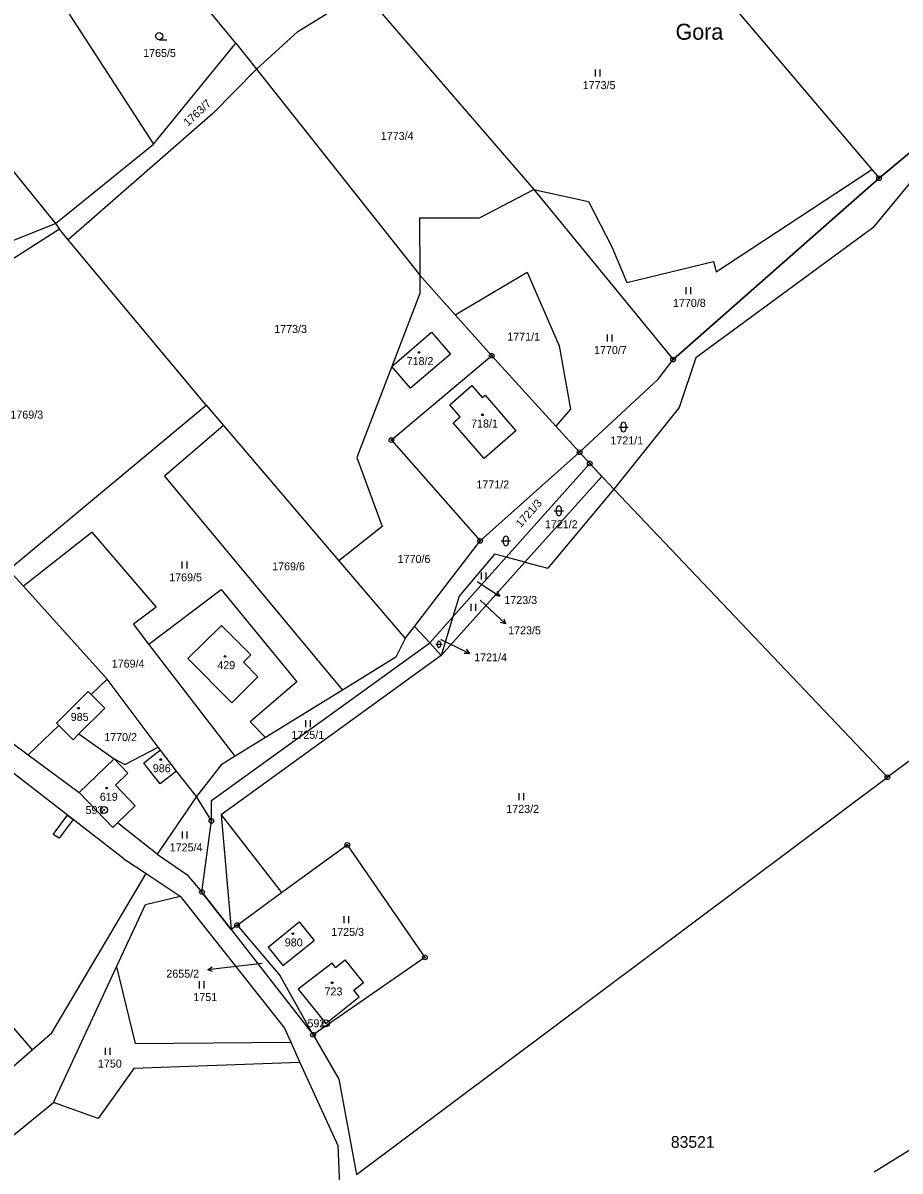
# Model space of a CAD drawing. Extents: x -439246 to -433691, y -1130252 to -1121148.
# Drawn here: x -437506.5 to -437320.2, y -1121974.4 to -1121730.6 of the extents above; entities that cross this region are included whole.
import ezdxf

# ---------------------------------------------------------------- set-up
doc = ezdxf.new("R2010")
doc.units = 0
for name, color, linetype in [('Vrstva 1', 7, 'Continuous'), ('Vrstva 16', 7, 'Continuous'), ('Vrstva 17', 7, 'Continuous'), ('Vrstva 18', 7, 'Continuous'), ('Vrstva 19', 7, 'Continuous'), ('Vrstva 24', 7, 'Continuous'), ('Vrstva 25', 7, 'Continuous'), ('Vrstva 3', 7, 'Continuous'), ('Vrstva 30', 7, 'Continuous'), ('Vrstva 37', 7, 'Continuous'), ('Vrstva 4', 7, 'Continuous'), ('Vrstva 52', 7, 'Continuous'), ('Vrstva 53', 7, 'Continuous'), ('Vrstva 62', 7, 'Continuous')]:
    doc.layers.add(name, color=color, linetype=linetype)

msp = doc.modelspace()

# ---------------------------------------------------------------- linework, layer by layer
at = {"layer": 'Vrstva 1'}
for p, q in [((-437417.63, -1121864.92), (-437399.86, -1121845.12)), ((-437399.86, -1121845.12), (-437403.88, -1121844.06)), ((-437399.86, -1121845.12), (-437395.03, -1121846.39))]:
    msp.add_line(p, q, dxfattribs=at)
for points in [[(-437388.52, -1121688.31), (-437326.21, -1121761.7)], [(-437505.71, -1121714.65), (-437478.79, -1121756.31)], [(-437461.27, -1121734.86), (-437475.21, -1121717.88)], [(-437448.12, -1121732.37), (-437434.32, -1121723.83)], [(-437434.32, -1121723.83), (-437398.01, -1121765.93)], [(-437456.91, -1121740.37), (-437448.12, -1121732.37)], [(-437478.79, -1121756.31), (-437461.27, -1121734.86)], [(-437461.27, -1121734.86), (-437456.91, -1121740.37)], [(-437456.91, -1121740.37), (-437466.18, -1121749.8)], [(-437456.91, -1121740.37), (-437422.21, -1121784.13)], [(-437299.73, -1121742.8), (-437324.63, -1121763.56)], [(-437518.61, -1121749.71), (-437499.59, -1121773.16)], [(-437466.18, -1121749.8), (-437496.87, -1121776.63)], [(-437308.48, -1121752.95), (-437325.94, -1121774.07)], [(-437499.59, -1121773.16), (-437478.79, -1121756.31)], [(-437359.24, -1121783.46), (-437326.21, -1121761.7)], [(-437326.21, -1121761.7), (-437324.63, -1121763.56)], [(-437324.63, -1121763.56), (-437368.41, -1121802.08)], [(-437409.52, -1121771.99), (-437398.01, -1121765.93)], [(-437398.01, -1121765.93), (-437386.35, -1121768.5)], [(-437398.01, -1121765.93), (-437368.41, -1121802.08)], [(-437386.35, -1121768.5), (-437381.4, -1121778.1)], [(-437510.8, -1121777.66), (-437499.59, -1121773.16)], [(-437499.59, -1121773.16), (-437498.73, -1121774.41)], [(-437422.28, -1121771.99), (-437409.52, -1121771.99)], [(-437422.28, -1121771.99), (-437422.21, -1121784.13)], [(-437498.73, -1121774.41), (-437538.47, -1121799.69)], [(-437496.87, -1121776.63), (-437498.73, -1121774.41)], [(-437325.94, -1121774.07), (-437363.53, -1121801.68)], [(-437467.6, -1121811.73), (-437496.87, -1121776.63)], [(-437381.4, -1121778.1), (-437378.19, -1121785.72)], [(-437378.19, -1121785.72), (-437359.79, -1121781.21)], [(-437359.79, -1121781.21), (-437359.24, -1121783.46)], [(-437422.21, -1121784.13), (-437414.66, -1121792.59)], [(-437422.21, -1121784.13), (-437422.19, -1121788.05)], [(-437414.66, -1121792.59), (-437399.36, -1121783.53)], [(-437399.36, -1121783.53), (-437392.62, -1121799.14)], [(-437422.19, -1121788.05), (-437428.15, -1121803.53)], [(-437414.66, -1121792.59), (-437406.93, -1121801.25)], [(-437428.15, -1121803.53), (-437419.7, -1121796.27)], [(-437419.7, -1121796.27), (-437415.71, -1121800.91)], [(-437392.62, -1121799.14), (-437390.2, -1121812.6)], [(-437406.93, -1121801.25), (-437428.23, -1121819.18)], [(-437415.71, -1121800.91), (-437424.17, -1121808.18)], [(-437406.93, -1121801.25), (-437393.33, -1121816.19)], [(-437371.57, -1121806.25), (-437368.41, -1121802.08)], [(-437363.53, -1121801.68), (-437367.1, -1121812.23)], [(-437428.15, -1121803.53), (-437435.59, -1121822.86)], [(-437424.17, -1121808.18), (-437428.15, -1121803.53)], [(-437388.25, -1121821.77), (-437371.57, -1121806.25)], [(-437415.81, -1121811.66), (-437411.15, -1121807.55)], [(-437411.15, -1121807.55), (-437408.92, -1121810.16)], [(-437408.92, -1121810.16), (-437408.31, -1121809.64)], [(-437408.31, -1121809.64), (-437401.78, -1121817.2)], [(-437509.54, -1121846.72), (-437467.6, -1121811.73)], [(-437467.6, -1121811.73), (-437463.88, -1121816.09)], [(-437413.59, -1121814.22), (-437415.81, -1121811.66)], [(-437367.1, -1121812.23), (-437380.95, -1121829.57)], [(-437415.09, -1121815.52), (-437413.59, -1121814.22)], [(-437390.2, -1121812.6), (-437393.33, -1121816.19)], [(-437463.88, -1121816.09), (-437476.45, -1121826.81)], [(-437463.88, -1121816.09), (-437439.37, -1121844.82)], [(-437408.55, -1121823.06), (-437415.09, -1121815.52)], [(-437393.33, -1121816.19), (-437388.25, -1121821.77)], [(-437428.23, -1121819.18), (-437409.39, -1121840.59)], [(-437401.78, -1121817.2), (-437408.55, -1121823.06)], [(-437409.39, -1121840.59), (-437388.25, -1121821.77)], [(-437388.25, -1121821.77), (-437386.1, -1121824.13)], [(-437435.59, -1121822.86), (-437430.16, -1121837.52)], [(-437386.1, -1121824.13), (-437403.88, -1121844.06)], [(-437380.95, -1121829.57), (-437386.1, -1121824.13)], [(-437476.45, -1121826.81), (-437438.62, -1121872.27)], [(-437380.95, -1121829.57), (-437395.03, -1121846.39)], [(-437380.95, -1121829.57), (-437322.87, -1121890.8)], [(-437491.82, -1121838.76), (-437506.39, -1121850.21)], [(-437478.22, -1121854.57), (-437491.82, -1121838.76)], [(-437430.16, -1121837.52), (-437439.37, -1121844.82)], [(-437423.32, -1121858.75), (-437409.39, -1121840.59)], [(-437406.35, -1121843.41), (-437413.86, -1121852.33)], [(-437403.88, -1121844.06), (-437406.35, -1121843.41)], [(-437439.37, -1121844.82), (-437425.3, -1121861.31)], [(-437403.88, -1121844.06), (-437415.18, -1121856.73)], [(-437509.54, -1121846.72), (-437506.39, -1121850.21)], [(-437506.39, -1121850.21), (-437488.57, -1121869.97)], [(-437479.73, -1121862.5), (-437464.36, -1121850.92)], [(-437464.36, -1121850.92), (-437448.32, -1121870.56)], [(-437413.86, -1121852.33), (-437415.18, -1121856.73)], [(-437483, -1121858.24), (-437478.22, -1121854.57)], [(-437479.73, -1121862.5), (-437483, -1121858.24)], [(-437415.18, -1121856.73), (-437420.09, -1121862.24)], [(-437415.18, -1121856.73), (-437417.63, -1121864.92)], [(-437425.3, -1121861.31), (-437423.32, -1121858.75)], [(-437420.09, -1121862.24), (-437423.32, -1121858.75)], [(-437461.43, -1121886.31), (-437479.73, -1121862.5)], [(-437425.3, -1121861.31), (-437427.31, -1121865.31)], [(-437417.63, -1121864.92), (-437420.09, -1121862.24)], [(-437534.31, -1121864.53), (-437505.38, -1121886.02)], [(-437417.63, -1121864.92), (-437464.4, -1121898.81)], [(-437427.31, -1121865.31), (-437438.62, -1121872.27)], [(-437491.99, -1121873.25), (-437488.57, -1121869.97)], [(-437477.79, -1121884.39), (-437488.57, -1121869.97)], [(-437448.32, -1121870.56), (-437458.22, -1121879.01)], [(-437492.67, -1121872.57), (-437499.38, -1121879.29)], [(-437491.99, -1121873.25), (-437492.67, -1121872.57)], [(-437438.62, -1121872.27), (-437454.95, -1121882.33)], [(-437489.13, -1121876.1), (-437491.99, -1121873.25)], [(-437494.62, -1121881.6), (-437489.13, -1121876.1)], [(-437485.04, -1121908.14), (-437522.35, -1121879.23)], [(-437498.87, -1121879.8), (-437505.38, -1121886.02)], [(-437499.38, -1121879.29), (-437498.87, -1121879.8)], [(-437498.87, -1121879.8), (-437495.84, -1121882.82)], [(-437458.22, -1121879.01), (-437454.95, -1121882.33)], [(-437495.84, -1121882.82), (-437494.62, -1121881.6)], [(-437494.62, -1121881.6), (-437487.15, -1121886.9)], [(-437454.95, -1121882.33), (-437461.43, -1121886.31)], [(-437484.82, -1121888.12), (-437477.79, -1121884.39)], [(-437477.28, -1121885.07), (-437480.81, -1121887.79)], [(-437477.28, -1121885.07), (-437477.79, -1121884.39)], [(-437473.86, -1121889.5), (-437477.28, -1121885.07)], [(-437505.38, -1121886.02), (-437494.55, -1121894.06)], [(-437487.15, -1121886.9), (-437484.82, -1121888.12)], [(-437477.38, -1121892.22), (-437480.81, -1121887.79)], [(-437461.43, -1121886.31), (-437464.39, -1121888.13)], [(-437315.75, -1121885.52), (-437322.87, -1121890.8)], [(-437473.86, -1121889.5), (-437477.38, -1121892.22)], [(-437469.61, -1121894.87), (-437473.86, -1121889.5)], [(-437464.39, -1121888.13), (-437469.61, -1121894.87)], [(-437435.64, -1121975.18), (-437322.87, -1121890.8)], [(-437487.39, -1121901.47), (-437494.55, -1121894.06)], [(-437469.61, -1121894.87), (-437477.99, -1121907.13)], [(-437466.45, -1121900.07), (-437469.61, -1121894.87)], [(-437464.4, -1121898.81), (-437451.54, -1121915.31)], [(-437544.82, -1121901.88), (-437504.5, -1121948.7)], [(-437487.39, -1121901.47), (-437486.39, -1121900.5)], [(-437477.99, -1121907.13), (-437486.39, -1121900.5)], [(-437468.46, -1121915.2), (-437466.45, -1121900.07)], [(-437477.99, -1121907.13), (-437471.68, -1121911.44)], [(-437451.54, -1121915.31), (-437437.62, -1121905.18)], [(-437437.62, -1121905.18), (-437421.11, -1121929.05)], [(-437485.04, -1121908.14), (-437480.35, -1121911.24)], [(-437500.38, -1121945.11), (-437480.35, -1121911.24)], [(-437480.35, -1121911.24), (-437473.1, -1121916.03)], [(-437471.68, -1121911.44), (-437468.46, -1121915.2)], [(-437480.49, -1121917.85), (-437473.1, -1121916.03)], [(-437473.1, -1121916.03), (-437450.94, -1121944.07)], [(-437468.46, -1121915.2), (-437462.23, -1121923.16)], [(-437461, -1121922.19), (-437451.54, -1121915.31)], [(-437486.61, -1121931.04), (-437480.49, -1121917.85)], [(-437454.44, -1121926.86), (-437447.81, -1121921.54)], [(-437447.81, -1121921.54), (-437444.66, -1121925.47)], [(-437461, -1121922.19), (-437462.23, -1121923.16)], [(-437462.23, -1121923.16), (-437444.88, -1121945.49)], [(-437461, -1121922.19), (-437451.83, -1121932.95)], [(-437454.44, -1121926.86), (-437451.29, -1121930.79)], [(-437451.29, -1121930.79), (-437444.66, -1121925.47)], [(-437421.11, -1121929.05), (-437444.88, -1121945.49)], [(-437500, -1121959.89), (-437486.61, -1121931.04)], [(-437486.61, -1121931.04), (-437482.64, -1121947.36)], [(-437440.84, -1121930.26), (-437448, -1121935.82)], [(-437440.09, -1121931.19), (-437440.84, -1121930.26)], [(-437440.09, -1121931.19), (-437438.06, -1121929.56)], [(-437434.18, -1121934.39), (-437438.06, -1121929.56)], [(-437444.88, -1121945.49), (-437451.83, -1121932.95)], [(-437448, -1121935.82), (-437442.16, -1121943.13)], [(-437436.2, -1121936.02), (-437434.18, -1121934.39)], [(-437435.07, -1121937.42), (-437436.2, -1121936.02)], [(-437442.16, -1121943.13), (-437435.07, -1121937.42)], [(-437504.5, -1121948.7), (-437500.38, -1121945.11)], [(-437450.94, -1121944.07), (-437449.62, -1121947.04)], [(-437444.88, -1121945.49), (-437439.42, -1121954.91)], [(-437528.82, -1121969.89), (-437504.5, -1121948.7)], [(-437482.64, -1121947.36), (-437449.62, -1121947.04)], [(-437449.62, -1121947.04), (-437447.68, -1121951.39)], [(-437282, -1121947.61), (-437325.7, -1121974.67)], [(-437482.95, -1121952.64), (-437490.48, -1121963.26)], [(-437447.68, -1121951.39), (-437482.95, -1121952.64)], [(-437447.68, -1121951.39), (-437439.61, -1121968.99)], [(-437439.42, -1121954.91), (-437435.64, -1121975.18)], [(-437521.98, -1121977.69), (-437500, -1121959.89)], [(-437490.48, -1121963.26), (-437500, -1121959.89)], [(-437439.61, -1121968.99), (-437439.09, -1121980.87)]]:
    msp.add_lwpolyline(points, dxfattribs=at)
at = {"layer": 'Vrstva 16'}
for p, q in [((-437407.75, -1121850.67), (-437405.23, -1121852.3)), ((-437406.16, -1121856.18), (-437403.97, -1121858.23)), ((-437414.34, -1121863.18), (-437411.64, -1121864.48)), ((-437464.27, -1121931.33), (-437467.25, -1121931.67))]:
    msp.add_line(p, q, dxfattribs=at)
for points in [[(-437410.04, -1121849.19), (-437407.75, -1121850.67)], [(-437409.38, -1121853.15), (-437406.16, -1121856.18)], [(-437405.8, -1121851.34), (-437405.23, -1121852.3), (-437406.34, -1121852.18)], [(-437404.36, -1121857.18), (-437403.97, -1121858.23), (-437405.04, -1121857.91)], [(-437417.73, -1121861.54), (-437414.34, -1121863.18)], [(-437412.32, -1121863.6), (-437411.64, -1121864.48), (-437412.76, -1121864.5)], [(-437466.2, -1121932.05), (-437467.25, -1121931.67), (-437466.31, -1121931.06)], [(-437455.7, -1121930.35), (-437464.27, -1121931.33)]]:
    msp.add_lwpolyline(points, dxfattribs=at)
at = {"layer": 'Vrstva 24'}
for centre, radius in [((-437324.63, -1121763.56), 0.5), ((-437324.63, -1121763.56), 0.1), ((-437406.93, -1121801.25), 0.5), ((-437406.93, -1121801.25), 0.1), ((-437368.41, -1121802.08), 0.5), ((-437368.41, -1121802.08), 0.1), ((-437428.23, -1121819.18), 0.5), ((-437428.23, -1121819.18), 0.1), ((-437388.25, -1121821.77), 0.5), ((-437388.25, -1121821.77), 0.1), ((-437386.1, -1121824.13), 0.5), ((-437386.1, -1121824.13), 0.1), ((-437409.39, -1121840.59), 0.5), ((-437409.39, -1121840.59), 0.1), ((-437322.87, -1121890.8), 0.5), ((-437322.87, -1121890.8), 0.1), ((-437489.27, -1121897.75), 0.75), ((-437489.27, -1121897.75), 0.1), ((-437466.45, -1121900.07), 0.5), ((-437466.45, -1121900.07), 0.1), ((-437437.62, -1121905.18), 0.5), ((-437437.62, -1121905.18), 0.1), ((-437468.46, -1121915.2), 0.5), ((-437468.46, -1121915.2), 0.1), ((-437461, -1121922.19), 0.5), ((-437461, -1121922.19), 0.1), ((-437421.11, -1121929.05), 0.5), ((-437421.11, -1121929.05), 0.1), ((-437442.14, -1121943.06), 0.75), ((-437442.14, -1121943.06), 0.1), ((-437444.88, -1121945.49), 0.5), ((-437444.88, -1121945.49), 0.1)]:
    msp.add_circle(centre, radius, dxfattribs=at)
at = {"layer": 'Vrstva 25'}
for p, q in [((-437477.55, -1121734.13), (-437475.95, -1121734.13)), ((-437384.86, -1121741.93), (-437384.86, -1121740.43)), ((-437383.86, -1121741.93), (-437383.86, -1121740.43)), ((-437365.6, -1121788.19), (-437365.6, -1121786.69)), ((-437364.6, -1121788.19), (-437364.6, -1121786.69)), ((-437382.36, -1121798.22), (-437382.36, -1121796.72)), ((-437381.36, -1121798.22), (-437381.36, -1121796.72)), ((-437379.94, -1121816.4), (-437377.94, -1121816.4)), ((-437379.44, -1121816.9), (-437379.44, -1121815.9)), ((-437378.44, -1121815.9), (-437378.44, -1121816.9)), ((-437393.64, -1121834.2), (-437391.64, -1121834.2)), ((-437393.14, -1121834.7), (-437393.14, -1121833.7)), ((-437392.14, -1121833.7), (-437392.14, -1121834.7)), ((-437404.92, -1121840.59), (-437402.92, -1121840.59)), ((-437404.42, -1121841.09), (-437404.42, -1121840.09)), ((-437403.42, -1121840.09), (-437403.42, -1121841.09)), ((-437472.64, -1121846.48), (-437472.64, -1121844.98)), ((-437471.64, -1121846.48), (-437471.64, -1121844.98)), ((-437409.1, -1121848.78), (-437409.1, -1121847.28)), ((-437408.1, -1121848.78), (-437408.1, -1121847.28)), ((-437411.31, -1121855.45), (-437411.31, -1121853.95)), ((-437410.31, -1121855.45), (-437410.31, -1121853.95)), ((-437418.79, -1121862.54), (-437417.45, -1121862.54)), ((-437418.46, -1121862.88), (-437418.46, -1121862.21)), ((-437417.79, -1121862.21), (-437417.79, -1121862.88)), ((-437446.41, -1121880.17), (-437446.41, -1121878.67)), ((-437445.41, -1121880.17), (-437445.41, -1121878.67)), ((-437401.11, -1121895.67), (-437401.11, -1121894.17)), ((-437400.11, -1121895.67), (-437400.11, -1121894.17)), ((-437472.58, -1121903.84), (-437472.58, -1121902.34)), ((-437471.58, -1121903.84), (-437471.58, -1121902.34)), ((-437438.28, -1121921.8), (-437438.28, -1121920.3)), ((-437437.28, -1121921.8), (-437437.28, -1121920.3)), ((-437469.02, -1121935.64), (-437469.02, -1121934.14)), ((-437468.02, -1121935.64), (-437468.02, -1121934.14)), ((-437488.99, -1121949.77), (-437488.99, -1121948.27)), ((-437487.99, -1121949.77), (-437487.99, -1121948.27))]:
    msp.add_line(p, q, dxfattribs=at)
for centre, radius in [((-437477.55, -1121733.38), 0.75), ((-437422.35, -1121800.55), 0.175), ((-437408.88, -1121813.81), 0.175), ((-437463.56, -1121865.13), 0.175), ((-437494.7, -1121876.13), 0.175), ((-437477.21, -1121887.03), 0.175), ((-437488.7, -1121893.1), 0.175), ((-437449.17, -1121924.03), 0.175), ((-437440.8, -1121934.45), 0.175)]:
    msp.add_circle(centre, radius, dxfattribs=at)
for centre, radius, start, end in [((-437378.94, -1121815.9), 0.5, 0, 180), ((-437378.94, -1121816.9), 0.5, 180, 0), ((-437392.64, -1121833.7), 0.5, 0, 180), ((-437392.64, -1121834.7), 0.5, 180, 0), ((-437403.92, -1121840.09), 0.5, 0, 180), ((-437403.92, -1121841.09), 0.5, 180, 0), ((-437418.12, -1121862.21), 0.335, 0, 180), ((-437418.12, -1121862.88), 0.335, 180, 0)]:
    msp.add_arc(centre, radius, start, end, dxfattribs=at)
at = {"layer": 'Vrstva 3'}
for points in [[(-437428.15, -1121803.53), (-437419.7, -1121796.27)], [(-437419.7, -1121796.27), (-437415.71, -1121800.91)], [(-437415.71, -1121800.91), (-437424.17, -1121808.18)], [(-437424.17, -1121808.18), (-437428.15, -1121803.53)], [(-437415.81, -1121811.66), (-437411.15, -1121807.55)], [(-437411.15, -1121807.55), (-437408.92, -1121810.16)], [(-437408.92, -1121810.16), (-437408.31, -1121809.64)], [(-437408.31, -1121809.64), (-437401.78, -1121817.2)], [(-437413.59, -1121814.22), (-437415.81, -1121811.66)], [(-437415.09, -1121815.52), (-437413.59, -1121814.22)], [(-437408.55, -1121823.06), (-437415.09, -1121815.52)], [(-437401.78, -1121817.2), (-437408.55, -1121823.06)], [(-437471.45, -1121865.55), (-437464.32, -1121858.54)], [(-437464.32, -1121858.54), (-437458.1, -1121864.77)], [(-437471.45, -1121865.55), (-437462.15, -1121875.01)], [(-437458.1, -1121864.77), (-437459.68, -1121866.35)], [(-437456.58, -1121869.45), (-437459.68, -1121866.35)], [(-437456.58, -1121869.45), (-437462.15, -1121875.01)], [(-437492.67, -1121872.57), (-437499.38, -1121879.29)], [(-437491.99, -1121873.25), (-437492.67, -1121872.57)], [(-437489.13, -1121876.1), (-437491.99, -1121873.25)], [(-437494.62, -1121881.6), (-437489.13, -1121876.1)], [(-437499.38, -1121879.29), (-437498.87, -1121879.8)], [(-437498.87, -1121879.8), (-437495.84, -1121882.82)], [(-437495.84, -1121882.82), (-437494.62, -1121881.6)], [(-437477.28, -1121885.07), (-437480.81, -1121887.79)], [(-437473.86, -1121889.5), (-437477.28, -1121885.07)], [(-437494.55, -1121894.06), (-437487.15, -1121886.9)], [(-437487.15, -1121886.9), (-437484.2, -1121889.94)], [(-437477.38, -1121892.22), (-437480.81, -1121887.79)], [(-437484.2, -1121889.94), (-437486.85, -1121892.5)], [(-437473.86, -1121889.5), (-437477.38, -1121892.22)], [(-437486.85, -1121892.5), (-437482.63, -1121896.86)], [(-437487.39, -1121901.47), (-437494.55, -1121894.06)], [(-437486.39, -1121900.5), (-437482.63, -1121896.86)], [(-437487.39, -1121901.47), (-437486.39, -1121900.5)], [(-437454.44, -1121926.86), (-437447.81, -1121921.54)], [(-437447.81, -1121921.54), (-437444.66, -1121925.47)], [(-437454.44, -1121926.86), (-437451.29, -1121930.79)], [(-437451.29, -1121930.79), (-437444.66, -1121925.47)], [(-437440.84, -1121930.26), (-437448, -1121935.82)], [(-437440.09, -1121931.19), (-437440.84, -1121930.26)], [(-437440.09, -1121931.19), (-437438.06, -1121929.56)], [(-437434.18, -1121934.39), (-437438.06, -1121929.56)], [(-437448, -1121935.82), (-437442.16, -1121943.13)], [(-437436.2, -1121936.02), (-437434.18, -1121934.39)], [(-437435.07, -1121937.42), (-437436.2, -1121936.02)], [(-437442.16, -1121943.13), (-437435.07, -1121937.42)]]:
    msp.add_lwpolyline(points, dxfattribs=at)
at = {"layer": 'Vrstva 30'}
for p, q in [((-437403.88, -1121844.06), (-437386.1, -1121824.13)), ((-437386.1, -1121824.13), (-437383.5, -1121826.88)), ((-437383.5, -1121826.88), (-437399.86, -1121845.12)), ((-437399.86, -1121845.12), (-437403.88, -1121844.06)), ((-437466.42, -1121895.74), (-437420.09, -1121862.24)), ((-437420.09, -1121862.24), (-437417.63, -1121864.92)), ((-437417.63, -1121864.92), (-437464.4, -1121898.81)), ((-437466.45, -1121900.07), (-437466.42, -1121895.74)), ((-437464.4, -1121898.81), (-437462.23, -1121923.16)), ((-437468.46, -1121915.2), (-437466.45, -1121900.07)), ((-437462.23, -1121923.16), (-437468.46, -1121915.2))]:
    msp.add_line(p, q, dxfattribs=at)
msp.add_lwpolyline([(-437498.8, -1121903.74), (-437500.09, -1121902.96), (-437497, -1121898.87), (-437495.81, -1121899.79), (-437498.8, -1121903.74)], dxfattribs=at)
at = {"layer": 'Vrstva 37'}
for centre in [(-437422.35, -1121800.55), (-437408.88, -1121813.81), (-437463.56, -1121865.13), (-437494.7, -1121876.13), (-437477.21, -1121887.03), (-437488.7, -1121893.1), (-437449.17, -1121924.03), (-437440.8, -1121934.45)]:
    msp.add_circle(centre, 0.175, dxfattribs=at)
at = {"layer": 'Vrstva 4'}
for points in [[(-437471.45, -1121865.55), (-437464.32, -1121858.54)], [(-437464.32, -1121858.54), (-437458.1, -1121864.77)], [(-437471.45, -1121865.55), (-437462.15, -1121875.01)], [(-437458.1, -1121864.77), (-437459.68, -1121866.35)], [(-437456.58, -1121869.45), (-437459.68, -1121866.35)], [(-437456.58, -1121869.45), (-437462.15, -1121875.01)], [(-437494.55, -1121894.06), (-437487.15, -1121886.9)], [(-437487.15, -1121886.9), (-437484.2, -1121889.94)], [(-437484.2, -1121889.94), (-437486.85, -1121892.5)], [(-437486.85, -1121892.5), (-437482.63, -1121896.86)], [(-437486.39, -1121900.5), (-437482.63, -1121896.86)]]:
    msp.add_lwpolyline(points, dxfattribs=at)
at = {"layer": 'Vrstva 52'}
for points in [[(-437324.63, -1121763.56), (-437299.73, -1121742.8), (-437293.85, -1121737.9), (-437286.85, -1121729.03), (-437274.8, -1121713.76), (-437307.53, -1121663.48), (-437324.84, -1121642), (-437344.12, -1121612.1), (-437332.43, -1121606.94), (-437313.95, -1121598.79), (-437325.59, -1121568.28), (-437326.58, -1121565.67)], [(-437496.47, -1121646.77), (-437475.94, -1121670.8), (-437459.99, -1121690.76), (-437437.9, -1121719.22), (-437434.32, -1121723.83), (-437398.01, -1121765.93), (-437368.41, -1121802.08), (-437324.63, -1121763.56)]]:
    msp.add_lwpolyline(points, dxfattribs=at)

# ---------------------------------------------------------------- texts
at = {"layer": 'Vrstva 16'}
for s, p in [('1723/3', (-437404.23, -1121854)), ('1723/5', (-437403.43, -1121860.44)), ('1721/4', (-437410.64, -1121866.18)), ('2655/2', (-437476.04, -1121933.37))]:
    msp.add_text(s, height=1.7, dxfattribs=at).set_placement(p)
at = {"layer": 'Vrstva 17'}
for s, p in [('593', (-437493.19, -1121898.6)), ('592', (-437446.06, -1121943.91))]:
    msp.add_text(s, height=1.7, dxfattribs=at).set_placement(p)
at = {"layer": 'Vrstva 18'}
for s, height, p in [('1765/5', 1.7, (-437480.96, -1121737.8)), ('1773/5', 1.7, (-437387.59, -1121744.63)), ('1773/4', 1.7, (-437430.48, -1121755.42)), ('1770/8', 1.7, (-437368.42, -1121790.89)), ('1773/3', 1.7, (-437453.12, -1121796.43)), ('1771/1', 1.7, (-437403.61, -1121798.06)), ('1770/7', 1.7, (-437385.18, -1121800.92)), ('1769/3', 1.7, (-437509.16, -1121814.61)), ('1721/1', 1.7, (-437381.71, -1121820.1)), ('1771/2', 1.7, (-437410.17, -1121829.45)), ('1721/2', 1.7, (-437395.63, -1121837.9)), ('1770/6', 1.7, (-437426.9, -1121845.27)), ('1769/6', 1.7, (-437453.55, -1121846.85)), ('1769/5', 1.7, (-437475.42, -1121849.18)), ('1723/3', 0.1, (-437410.25, -1121849.19)), ('1723/5', 0.1, (-437409.38, -1121853.15)), ('1721/4', 0.1, (-437417.92, -1121861.54)), ('1769/4', 1.7, (-437487.63, -1121867.51)), ('1770/2', 1.7, (-437489.23, -1121883.13)), ('1725/1', 1.7, (-437449.46, -1121882.64)), ('1723/2', 1.7, (-437403.82, -1121898.37)), ('1725/4', 1.7, (-437475.31, -1121906.54)), ('1725/3', 1.7, (-437441, -1121924.5)), ('2655/2', 0.1, (-437455.93, -1121930.35)), ('1751', 1.7, (-437470.29, -1121938.34)), ('1750', 1.7, (-437490.56, -1121952.47))]:
    msp.add_text(s, height=height, dxfattribs=at).set_placement(p)
for s, rotation, p in [('1763/7', 42.7375, (-437471.44, -1121752.63)), ('1721/3', 48.3676, (-437400.72, -1121837.86))]:
    msp.add_text(s, height=1.7, rotation=rotation, dxfattribs=at).set_placement(p)
at = {"layer": 'Vrstva 19'}
for s, p in [('718/2', (-437424.99, -1121803.25)), ('718/1', (-437411.3, -1121816.51)), ('429', (-437465.2, -1121867.83)), ('985', (-437496.34, -1121878.83)), ('986', (-437478.9, -1121889.73)), ('619', (-437490.16, -1121895.8)), ('980', (-437450.87, -1121926.73)), ('723', (-437442.43, -1121937.15))]:
    msp.add_text(s, height=1.7, dxfattribs=at).set_placement(p)
at = {"layer": 'Vrstva 53'}
msp.add_text('83521', height=2.5, dxfattribs=at).set_placement((-437368.87, -1121969.51))
at = {"layer": 'Vrstva 62'}
msp.add_text('Gora', height=3.4, dxfattribs=at).set_placement((-437367.86, -1121734.14))

doc.saveas('drawing.dxf')
